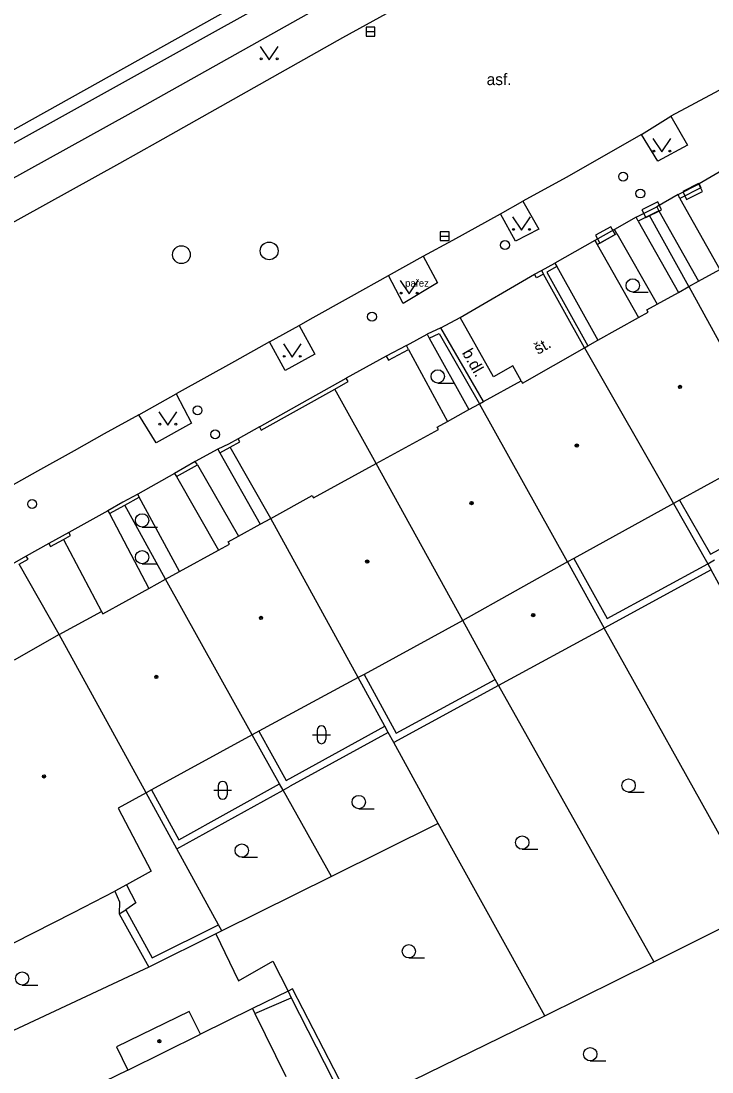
# Model space of a CAD drawing. Extents: x -595546 to -593986, y -1160845 to -1159202.
# Drawn here: x -595489.9 to -595451, y -1159851.1 to -1159791.9 of the extents above; entities that cross this region are included whole.
import ezdxf

# ---------------------------------------------------------------- set-up
doc = ezdxf.new("R2010")
doc.units = 0
for name, color, linetype in [('DOP - kresba z DSPS bez souradnic', 7, 'Continuous'), ('DOP - rozhrani ploch obecne', 7, 'Continuous'), ('Level 24', 7, 'Continuous'), ('Level 27', 7, 'Continuous'), ('Level 28', 7, 'Continuous'), ('Level 36', 7, 'Continuous'), ('Level 39', 7, 'Continuous'), ('silnoproud - povrch.  znaky a  RIS  skut. velikost', 7, 'Continuous'), ('TM - budovy zdene_ betonove - VP', 7, 'Continuous'), ('TM - chodniky - VP', 7, 'Continuous'), ('TM - komunikace - VP', 7, 'Continuous'), ('TM - letecke snimky - pomocna linie', 7, 'Continuous'), ('TM - plot drateny_ kovovy - VP', 7, 'Continuous'), ('TM - plot zdeny_ ohradni zed - VP', 7, 'Continuous'), ('TM - podezdivka plotu - VP', 7, 'Continuous'), ('TM - popis povrchu', 7, 'Continuous'), ('TM - popis zelene', 7, 'Continuous'), ('TM - rozhrani mezi zpev. plochami mezi sebou - VP', 7, 'Continuous'), ('TM - rozhrani ploch obecne - VP', 7, 'Continuous'), ('TM - vjezd na pozemek', 7, 'Continuous')]:
    doc.layers.add(name, color=color, linetype=linetype)

msp = doc.modelspace()

# ---------------------------------------------------------------- linework, layer by layer
at = {"layer": 'DOP - kresba z DSPS bez souradnic'}
for points in [[(-595452.81, -1159818.89), (-595451.08, -1159821.92)], [(-595451.08, -1159821.92), (-595445.63, -1159819)], [(-595458.77, -1159822.16), (-595456.89, -1159825.54)], [(-595451.23, -1159822.46), (-595450.84, -1159822.24)], [(-595456.89, -1159825.54), (-595451.23, -1159822.46)], [(-595470.57, -1159828.69), (-595468.77, -1159831.99)], [(-595468.77, -1159831.99), (-595463.19, -1159828.97)], [(-595474.95, -1159834.65), (-595469.4, -1159831.6)], [(-595476.5, -1159831.89), (-595474.95, -1159834.65)], [(-595469.21, -1159831.95), (-595474.73, -1159834.98)], [(-595482.53, -1159835.19), (-595480.99, -1159837.99)], [(-595481.11, -1159838.51), (-595475.12, -1159835.2)], [(-595480.99, -1159837.99), (-595475.32, -1159834.85)], [(-595475.12, -1159835.2), (-595474.73, -1159834.98)], [(-595483.94, -1159840.53), (-595483.41, -1159841.55)], [(-595483.41, -1159841.55), (-595483.98, -1159841.93)], [(-595484.35, -1159842.17), (-595483.98, -1159841.93)], [(-595483.98, -1159841.93), (-595482.5, -1159844.64)], [(-595482.5, -1159844.64), (-595478.77, -1159842.78)], [(-595476.71, -1159847.76), (-595474.67, -1159846.88)], [(-595474.67, -1159846.88), (-595471.41, -1159853.29)]]:
    msp.add_lwpolyline(points, dxfattribs=at)
at = {"layer": 'DOP - rozhrani ploch obecne'}
for points in [[(-595453.16, -1159819.08), (-595451.23, -1159822.46)], [(-595451.04, -1159822.81), (-595457.05, -1159826.08)], [(-595451.23, -1159822.46), (-595451.04, -1159822.81)], [(-595449.75, -1159825.17), (-595451.04, -1159822.81)], [(-595449.88, -1159838.96), (-595457.05, -1159826.08)], [(-595469.4, -1159831.6), (-595470.91, -1159828.87)], [(-595463, -1159829.32), (-595468.89, -1159832.52)], [(-595463, -1159829.32), (-595454.27, -1159844.86)], [(-595469.21, -1159831.95), (-595469.4, -1159831.6)], [(-595475.32, -1159834.85), (-595476.86, -1159832.08)], [(-595468.89, -1159832.52), (-595469.21, -1159831.95)], [(-595466.4, -1159837.08), (-595468.89, -1159832.52)], [(-595481.11, -1159838.51), (-595482.84, -1159835.36)], [(-595475.12, -1159835.2), (-595475.32, -1159834.85)], [(-595472.41, -1159840.06), (-595475.12, -1159835.2)], [(-595466.4, -1159837.08), (-595472.41, -1159840.06)], [(-595460.39, -1159847.9), (-595466.4, -1159837.08)], [(-595478.77, -1159842.78), (-595481.11, -1159838.51)], [(-595472.41, -1159840.06), (-595478.58, -1159843.12)], [(-595484.59, -1159840.89), (-595484.34, -1159841.48)], [(-595484.34, -1159841.48), (-595484.35, -1159842.17)], [(-595454.27, -1159844.86), (-595448.26, -1159841.86)], [(-595484.35, -1159842.17), (-595482.69, -1159845.16)], [(-595478.58, -1159843.12), (-595478.77, -1159842.78)], [(-595478.91, -1159843.28), (-595482.69, -1159845.16)], [(-595478.58, -1159843.12), (-595478.91, -1159843.28)], [(-595460.39, -1159847.9), (-595454.27, -1159844.86)], [(-595474.85, -1159846.51), (-595476.84, -1159847.49)], [(-595474.59, -1159846.38), (-595474.85, -1159846.51)], [(-595471.11, -1159853.14), (-595474.59, -1159846.38)], [(-595471.11, -1159853.14), (-595460.39, -1159847.9)]]:
    msp.add_lwpolyline(points, dxfattribs=at)
at = {"layer": 'Level 24'}
for points in [[(-595451.745, -1159801.069), (-595452.639, -1159801.516), (-595452.416, -1159801.963), (-595451.521, -1159801.516)], [(-595454.045, -1159802.09), (-595454.94, -1159802.538), (-595454.716, -1159802.985), (-595453.822, -1159802.538)], [(-595456.673, -1159803.498), (-595457.549, -1159803.98), (-595457.308, -1159804.418), (-595456.432, -1159803.936)]]:
    msp.add_lwpolyline(points, close=True, dxfattribs=at)
at = {"layer": 'Level 27'}
for p, q in [((-595470.46, -1159792.52), (-595469.96, -1159792.52)), ((-595466.28, -1159804.03), (-595465.78, -1159804.03))]:
    msp.add_line(p, q, dxfattribs=at)
for points in [[(-595470.46, -1159792.77), (-595469.96, -1159792.77), (-595469.96, -1159792.27), (-595470.46, -1159792.27)], [(-595466.28, -1159804.28), (-595465.78, -1159804.28), (-595465.78, -1159803.78), (-595466.28, -1159803.78)]]:
    msp.add_lwpolyline(points, close=True, dxfattribs=at)
for centre in [(-595480.85, -1159805.07), (-595475.91, -1159804.86)]:
    msp.add_circle(centre, 0.5, dxfattribs=at)
at = {"layer": 'Level 28'}
for centre in [(-595455.99, -1159800.68), (-595455.02, -1159801.63), (-595462.64, -1159804.53), (-595470.12, -1159808.56), (-595479.94, -1159813.83), (-595478.95, -1159815.18), (-595489.25, -1159819.1)]:
    msp.add_circle(centre, 0.25, dxfattribs=at)
at = {"layer": 'Level 36'}
for p, q in [((-595455.45, -1159807.175), (-595454.575, -1159807.175)), ((-595466.42, -1159812.295), (-595465.545, -1159812.295)), ((-595483.06, -1159820.395), (-595482.185, -1159820.395)), ((-595483.06, -1159822.465), (-595482.185, -1159822.465)), ((-595473.216, -1159831.836), (-595473.216, -1159832.336)), ((-595472.716, -1159831.836), (-595472.716, -1159832.336)), ((-595473.466, -1159832.086), (-595472.466, -1159832.086)), ((-595479.026, -1159835.206), (-595478.026, -1159835.206)), ((-595478.776, -1159834.956), (-595478.776, -1159835.456)), ((-595478.276, -1159834.956), (-595478.276, -1159835.456)), ((-595455.68, -1159835.315), (-595454.805, -1159835.315)), ((-595470.87, -1159836.245), (-595469.995, -1159836.245)), ((-595461.67, -1159838.525), (-595460.795, -1159838.525)), ((-595477.45, -1159838.975), (-595476.575, -1159838.975)), ((-595468.05, -1159844.645), (-595467.175, -1159844.645)), ((-595489.81, -1159846.175), (-595488.935, -1159846.175)), ((-595457.84, -1159850.435), (-595456.965, -1159850.435))]:
    msp.add_line(p, q, dxfattribs=at)
for points in [[(-595476.41, -1159793.35), (-595475.91, -1159794.1), (-595475.41, -1159793.35)], [(-595454.31, -1159798.54), (-595453.81, -1159799.29), (-595453.31, -1159798.54)], [(-595462.21, -1159802.95), (-595461.71, -1159803.7), (-595461.21, -1159802.95)], [(-595468.53, -1159806.53), (-595468.03, -1159807.28), (-595467.53, -1159806.53)], [(-595475.11, -1159810.09), (-595474.61, -1159810.84), (-595474.11, -1159810.09)], [(-595482.11, -1159813.91), (-595481.61, -1159814.66), (-595481.11, -1159813.91)]]:
    msp.add_lwpolyline(points, dxfattribs=at)
for centre, radius in [((-595476.36, -1159794.05), 0.05), ((-595475.461, -1159794.05), 0.05), ((-595454.26, -1159799.24), 0.05), ((-595453.361, -1159799.24), 0.05), ((-595462.16, -1159803.65), 0.05), ((-595461.261, -1159803.65), 0.05), ((-595455.45, -1159806.8), 0.375), ((-595468.48, -1159807.23), 0.05), ((-595467.581, -1159807.23), 0.05), ((-595475.06, -1159810.79), 0.05), ((-595474.161, -1159810.79), 0.05), ((-595466.42, -1159811.92), 0.375), ((-595482.06, -1159814.61), 0.05), ((-595481.161, -1159814.61), 0.05), ((-595483.06, -1159820.02), 0.375), ((-595483.06, -1159822.09), 0.375), ((-595455.68, -1159834.94), 0.375), ((-595470.87, -1159835.87), 0.375), ((-595477.45, -1159838.6), 0.375), ((-595461.67, -1159838.15), 0.375), ((-595468.05, -1159844.27), 0.375), ((-595489.81, -1159845.8), 0.375), ((-595457.84, -1159850.06), 0.375)]:
    msp.add_circle(centre, radius, dxfattribs=at)
for centre, start, end in [((-595472.966, -1159831.836), 0, 180), ((-595472.966, -1159832.336), 180, 0), ((-595478.526, -1159834.956), 0, 180), ((-595478.526, -1159835.456), 180, 0)]:
    msp.add_arc(centre, 0.25, start, end, dxfattribs=at)
at = {"layer": 'Level 39'}
for centre, radius in [((-595452.79, -1159812.51), 0.09), ((-595452.79, -1159812.51), 0.0398), ((-595458.6, -1159815.81), 0.09), ((-595458.6, -1159815.81), 0.0398), ((-595464.52, -1159819.05), 0.09), ((-595464.52, -1159819.05), 0.0398), ((-595470.39, -1159822.34), 0.09), ((-595470.39, -1159822.34), 0.0398), ((-595461.05, -1159825.35), 0.09), ((-595461.05, -1159825.35), 0.0398), ((-595476.37, -1159825.51), 0.09), ((-595476.37, -1159825.51), 0.0398), ((-595482.26, -1159828.83), 0.09), ((-595482.26, -1159828.83), 0.0398), ((-595488.58, -1159834.43), 0.09), ((-595488.58, -1159834.43), 0.0398), ((-595482.09, -1159849.33), 0.09), ((-595482.09, -1159849.33), 0.0398)]:
    msp.add_circle(centre, radius, dxfattribs=at)
at = {"layer": 'silnoproud - povrch.  znaky a  RIS  skut. velikost'}
for points in [[(-595460.97, -1159806.17), (-595460.58, -1159805.97)], [(-595460.48, -1159806.17), (-595460.87, -1159806.37), (-595460.97, -1159806.17)], [(-595460.58, -1159805.97), (-595460.48, -1159806.17)]]:
    msp.add_lwpolyline(points, dxfattribs=at)
at = {"layer": 'TM - budovy zdene_ betonove - VP'}
for points in [[(-595451.75, -1159806.56), (-595450.54, -1159805.9)], [(-595452.88, -1159807.19), (-595452.3, -1159806.87)], [(-595452.3, -1159806.87), (-595451.75, -1159806.56)], [(-595452.3, -1159806.87), (-595447.34, -1159815.89)], [(-595454.07, -1159807.85), (-595452.88, -1159807.19)], [(-595454.66, -1159808.18), (-595454.07, -1159807.85)], [(-595454.59, -1159808.31), (-595454.66, -1159808.18)], [(-595457.41, -1159809.89), (-595455.13, -1159808.61)], [(-595455.13, -1159808.61), (-595454.59, -1159808.31)], [(-595457.97, -1159810.2), (-595457.41, -1159809.89)], [(-595461.65, -1159812.3), (-595458.16, -1159810.31)], [(-595458.16, -1159810.31), (-595457.97, -1159810.2)], [(-595458.16, -1159810.31), (-595453.16, -1159819.08)], [(-595463.85, -1159813.33), (-595461.72, -1159812.17)], [(-595461.72, -1159812.17), (-595461.65, -1159812.3)], [(-595464.67, -1159813.79), (-595464.07, -1159813.46)], [(-595464.07, -1159813.46), (-595463.85, -1159813.33)], [(-595459.12, -1159822.35), (-595464.07, -1159813.46)], [(-595465.87, -1159814.45), (-595464.67, -1159813.79)], [(-595466.45, -1159814.77), (-595465.87, -1159814.45)], [(-595469.88, -1159816.82), (-595466.38, -1159814.9)], [(-595466.38, -1159814.9), (-595466.45, -1159814.77)], [(-595447.34, -1159815.89), (-595452.81, -1159818.89)], [(-595473.42, -1159818.76), (-595469.88, -1159816.82)], [(-595465.02, -1159825.66), (-595469.88, -1159816.82)], [(-595475.82, -1159819.91), (-595473.49, -1159818.63)], [(-595473.49, -1159818.63), (-595473.42, -1159818.76)], [(-595453.16, -1159819.08), (-595458.77, -1159822.16)], [(-595452.81, -1159818.89), (-595453.16, -1159819.08)], [(-595476.41, -1159820.24), (-595475.82, -1159819.91)], [(-595474.88, -1159821.63), (-595475.82, -1159819.91)], [(-595477.64, -1159820.91), (-595476.41, -1159820.24)], [(-595478.22, -1159821.23), (-595477.64, -1159820.91)], [(-595480.96, -1159822.9), (-595478.77, -1159821.7)], [(-595478.77, -1159821.7), (-595478.15, -1159821.36)], [(-595478.15, -1159821.36), (-595478.22, -1159821.23)], [(-595470.91, -1159828.87), (-595474.88, -1159821.63)], [(-595459.12, -1159822.35), (-595465.02, -1159825.66)], [(-595458.77, -1159822.16), (-595459.12, -1159822.35)], [(-595459.12, -1159822.35), (-595457.05, -1159826.08)], [(-595481.74, -1159823.33), (-595480.96, -1159822.9)], [(-595482.69, -1159823.85), (-595481.74, -1159823.33)], [(-595476.86, -1159832.08), (-595481.74, -1159823.33)], [(-595485.28, -1159825.28), (-595482.69, -1159823.85)], [(-595487.73, -1159826.45), (-595485.35, -1159825.14)], [(-595485.35, -1159825.14), (-595485.28, -1159825.28)], [(-595465.02, -1159825.66), (-595470.57, -1159828.69)], [(-595463.19, -1159828.97), (-595465.02, -1159825.66)], [(-595487.73, -1159826.45), (-595490.26, -1159827.89)], [(-595482.84, -1159835.36), (-595487.73, -1159826.45)], [(-595457.05, -1159826.08), (-595463, -1159829.32)], [(-595470.91, -1159828.87), (-595476.5, -1159831.89)], [(-595470.57, -1159828.69), (-595470.91, -1159828.87)], [(-595463, -1159829.32), (-595463.19, -1159828.97)], [(-595476.86, -1159832.08), (-595482.53, -1159835.19)], [(-595476.5, -1159831.89), (-595476.86, -1159832.08)], [(-595482.84, -1159835.36), (-595484.4, -1159836.21)], [(-595482.53, -1159835.19), (-595482.84, -1159835.36)], [(-595484.4, -1159836.21), (-595482.56, -1159839.76)], [(-595482.56, -1159839.76), (-595483.94, -1159840.53)], [(-595483.94, -1159840.53), (-595484.59, -1159840.89)], [(-595490.27, -1159843.8), (-595486.93, -1159842.09), (-595484.59, -1159840.89)], [(-595480.41, -1159847.66), (-595484.51, -1159849.65)], [(-595479.78, -1159848.94), (-595480.41, -1159847.66)], [(-595476.84, -1159847.49), (-595479.78, -1159848.94)], [(-595476.84, -1159847.49), (-595476.71, -1159847.76)], [(-595476.71, -1159847.76), (-595474.98, -1159851.32)], [(-595483.87, -1159850.95), (-595479.78, -1159848.94)], [(-595484.51, -1159849.65), (-595483.87, -1159850.95)], [(-595483.87, -1159850.95), (-595486.52, -1159852.25)]]:
    msp.add_lwpolyline(points, dxfattribs=at)
at = {"layer": 'TM - chodniky - VP'}
for points in [[(-595435.63, -1159770.23), (-595449.61, -1159778), (-595456.83, -1159782.02), (-595483.86, -1159797.2), (-595508.85, -1159811.02), (-595521.08, -1159817.98), (-595529.98, -1159823.12)], [(-595453.3, -1159797.27), (-595452.37, -1159798.9), (-595454.03, -1159799.81), (-595454.96, -1159798.31)], [(-595449.23, -1159799.64), (-595451.72, -1159801.09)], [(-595452.9, -1159801.68), (-595454.09, -1159802.38)], [(-595461.63, -1159802.06), (-595460.73, -1159803.64), (-595462.04, -1159804.31), (-595462.9, -1159802.77)], [(-595455.25, -1159802.96), (-595456.47, -1159803.66)], [(-595467.25, -1159805.15), (-595466.43, -1159806.65), (-595468.36, -1159807.82), (-595469.2, -1159806.24)], [(-595465.16, -1159808.61), (-595460.97, -1159806.17)], [(-595466.24, -1159809.18), (-595465.16, -1159808.61)], [(-595474.23, -1159809.05), (-595473.34, -1159810.67), (-595475.01, -1159811.58), (-595475.89, -1159809.98)], [(-595469.32, -1159810.79), (-595471.57, -1159812.02)], [(-595481.15, -1159812.91), (-595480.28, -1159814.55), (-595482.27, -1159815.65), (-595483.24, -1159814.09)], [(-595476.46, -1159814.76), (-595477.66, -1159815.43)], [(-595478.8, -1159816.02), (-595480.07, -1159816.71)], [(-595481.23, -1159817.39), (-595483.31, -1159818.54)], [(-595484.99, -1159819.49), (-595487.19, -1159820.71)], [(-595488.31, -1159821.33), (-595489.58, -1159822.03)]]:
    msp.add_lwpolyline(points, dxfattribs=at)
at = {"layer": 'TM - komunikace - VP'}
for points in [[(-595459.01, -1159785.66), (-595468.74, -1159791.19), (-595471.78, -1159792.86)], [(-595471.78, -1159792.86), (-595482.19, -1159798.74), (-595484.33, -1159799.94), (-595495.45, -1159806.09)], [(-595447.03, -1159793.91), (-595453.3, -1159797.27)], [(-595454.96, -1159798.31), (-595453.3, -1159797.27)], [(-595454.96, -1159798.31), (-595459.19, -1159800.72), (-595461.63, -1159802.06)], [(-595462.9, -1159802.77), (-595461.63, -1159802.06)], [(-595465.58, -1159804.25), (-595462.9, -1159802.77)], [(-595467.25, -1159805.15), (-595465.58, -1159804.25)], [(-595469.2, -1159806.24), (-595467.25, -1159805.15)], [(-595473.6, -1159808.7), (-595471.28, -1159807.4), (-595469.2, -1159806.24)], [(-595474.23, -1159809.05), (-595473.6, -1159808.7)], [(-595475.89, -1159809.98), (-595474.23, -1159809.05)], [(-595475.89, -1159809.98), (-595477.87, -1159811.09), (-595481.15, -1159812.91)], [(-595483.24, -1159814.09), (-595481.15, -1159812.91)], [(-595483.24, -1159814.09), (-595485.2, -1159815.16), (-595486.89, -1159816.11), (-595488.94, -1159817.25), (-595491.53, -1159818.7)]]:
    msp.add_lwpolyline(points, dxfattribs=at)
at = {"layer": 'TM - letecke snimky - pomocna linie'}
for points in [[(-595452.79, -1159801.9), (-595450.54, -1159805.9)], [(-595453.98, -1159802.6), (-595451.75, -1159806.56)], [(-595455.14, -1159803.18), (-595452.88, -1159807.19)], [(-595456.35, -1159803.88), (-595454.07, -1159807.85)], [(-595457.46, -1159804.49), (-595455.13, -1159808.61)], [(-595459.72, -1159805.74), (-595457.41, -1159809.89)], [(-595466.9, -1159809.77), (-595464.67, -1159813.79)], [(-595468.07, -1159810.41), (-595465.87, -1159814.45)], [(-595478.69, -1159816.23), (-595476.41, -1159820.24)], [(-595479.95, -1159816.9), (-595477.64, -1159820.91)], [(-595481.13, -1159817.56), (-595478.77, -1159821.7)], [(-595478.91, -1159843.28), (-595477.64, -1159845.93), (-595475.7, -1159844.82), (-595474.85, -1159846.51)], [(-595474.85, -1159846.51), (-595474.67, -1159846.88)]]:
    msp.add_lwpolyline(points, dxfattribs=at)
at = {"layer": 'TM - plot drateny_ kovovy - VP'}
for points in [[(-595451.61, -1159801.31), (-595452.79, -1159801.9)], [(-595454.5, -1159802.86), (-595455.14, -1159803.18)], [(-595453.98, -1159802.6), (-595454.5, -1159802.86)], [(-595452.3, -1159806.87), (-595454.5, -1159802.86)], [(-595457.46, -1159804.49), (-595456.35, -1159803.88)], [(-595459.72, -1159805.74), (-595460.28, -1159806.05)], [(-595460.28, -1159806.05), (-595457.97, -1159810.2)], [(-595466.9, -1159809.77), (-595466.34, -1159809.5), (-595464.07, -1159813.46)], [(-595469.2, -1159811.01), (-595468.07, -1159810.41)], [(-595472.21, -1159812.63), (-595471.46, -1159812.2), (-595471.57, -1159812.02)], [(-595476.46, -1159814.76), (-595476.36, -1159814.94), (-595472.21, -1159812.63)], [(-595469.88, -1159816.82), (-595472.21, -1159812.63)], [(-595478.1, -1159815.9), (-595477.57, -1159815.61), (-595477.66, -1159815.43)], [(-595478.8, -1159816.02), (-595478.69, -1159816.23)], [(-595478.69, -1159816.23), (-595478.1, -1159815.9)], [(-595475.82, -1159819.91), (-595478.1, -1159815.9)], [(-595481.13, -1159817.56), (-595479.95, -1159816.9)], [(-595479.95, -1159816.9), (-595480.07, -1159816.71)], [(-595481.23, -1159817.39), (-595481.13, -1159817.56)], [(-595484.03, -1159819.16), (-595483.22, -1159818.71)], [(-595483.22, -1159818.71), (-595483.31, -1159818.54)], [(-595484.9, -1159819.64), (-595484.03, -1159819.16)], [(-595481.74, -1159823.33), (-595484.03, -1159819.16)], [(-595484.99, -1159819.49), (-595484.9, -1159819.64)], [(-595488.31, -1159821.33), (-595488.21, -1159821.5), (-595487.48, -1159821.09)], [(-595487.48, -1159821.09), (-595487.09, -1159820.88), (-595487.19, -1159820.71)], [(-595489.97, -1159822.49), (-595489.48, -1159822.21), (-595489.58, -1159822.03)], [(-595487.73, -1159826.45), (-595489.97, -1159822.49)], [(-595482.69, -1159845.16), (-595492.68, -1159849.84)]]:
    msp.add_lwpolyline(points, dxfattribs=at)
at = {"layer": 'TM - plot zdeny_ ohradni zed - VP'}
msp.add_lwpolyline([(-595462.57, -1159783.42), (-595479.12, -1159792.61), (-595487.55, -1159797.3), (-595496.06, -1159802.01)], dxfattribs=at)
at = {"layer": 'TM - podezdivka plotu - VP'}
for points in [[(-595408.76, -1159752.58), (-595412.42, -1159754.59), (-595452.12, -1159776.71), (-595501.16, -1159804.11)], [(-595452.9, -1159801.68), (-595451.72, -1159801.09)], [(-595451.72, -1159801.09), (-595451.61, -1159801.31)], [(-595452.79, -1159801.9), (-595452.9, -1159801.68)], [(-595455.25, -1159802.96), (-595454.09, -1159802.38)], [(-595454.09, -1159802.38), (-595453.98, -1159802.6)], [(-595455.14, -1159803.18), (-595455.25, -1159802.96)], [(-595456.47, -1159803.66), (-595457.58, -1159804.27)], [(-595456.35, -1159803.88), (-595456.47, -1159803.66)], [(-595457.58, -1159804.27), (-595457.46, -1159804.49)], [(-595460.58, -1159805.97), (-595459.83, -1159805.55)], [(-595459.83, -1159805.55), (-595459.72, -1159805.74)], [(-595458.16, -1159810.31), (-595460.48, -1159806.17)], [(-595466.24, -1159809.18), (-595467.01, -1159809.54)], [(-595463.85, -1159813.33), (-595466.24, -1159809.18)], [(-595467.01, -1159809.54), (-595466.9, -1159809.77)], [(-595468.19, -1159810.19), (-595469.32, -1159810.79)], [(-595468.07, -1159810.41), (-595468.19, -1159810.19)], [(-595469.32, -1159810.79), (-595469.2, -1159811.01)], [(-595476.46, -1159814.76), (-595474.05, -1159813.4), (-595471.57, -1159812.02)], [(-595478.2, -1159815.73), (-595478.8, -1159816.02)], [(-595477.66, -1159815.43), (-595478.2, -1159815.73)], [(-595480.07, -1159816.71), (-595481.23, -1159817.39)], [(-595483.31, -1159818.54), (-595484.14, -1159819)], [(-595484.14, -1159819), (-595484.99, -1159819.49)], [(-595487.19, -1159820.71), (-595488.31, -1159821.33)], [(-595489.58, -1159822.03), (-595490.67, -1159822.66)]]:
    msp.add_lwpolyline(points, dxfattribs=at)
at = {"layer": 'TM - rozhrani mezi zpev. plochami mezi sebou - VP'}
msp.add_lwpolyline([(-595461.72, -1159812.17), (-595462.19, -1159811.33), (-595463.28, -1159811.94), (-595465.16, -1159808.61)], dxfattribs=at)
at = {"layer": 'TM - rozhrani ploch obecne - VP'}
for points in [[(-595480.96, -1159822.9), (-595483.22, -1159818.71)], [(-595484.9, -1159819.64), (-595482.69, -1159823.85)], [(-595487.48, -1159821.09), (-595485.35, -1159825.14)]]:
    msp.add_lwpolyline(points, dxfattribs=at)
at = {"layer": 'TM - vjezd na pozemek'}
for points in [[(-595457.58, -1159804.27), (-595459.83, -1159805.55)], [(-595468.19, -1159810.19), (-595467.01, -1159809.54)]]:
    msp.add_lwpolyline(points, dxfattribs=at)

# ---------------------------------------------------------------- texts
at = {"layer": 'TM - popis povrchu'}
msp.add_text('asf.', height=0.65, dxfattribs=at).set_placement((-595463.67, -1159795.53))
for s, rotation, p in [('št.', 29.69182, (-595460.78, -1159810.71)), ('b.dl.', 299.93779, (-595465.08, -1159810.59))]:
    msp.add_text(s, height=0.65, rotation=rotation, dxfattribs=at).set_placement(p)
at = {"layer": 'TM - popis zelene'}
msp.add_text('pařez', height=0.4, dxfattribs=at).set_placement((-595468.26, -1159806.87))

doc.saveas('drawing.dxf')
